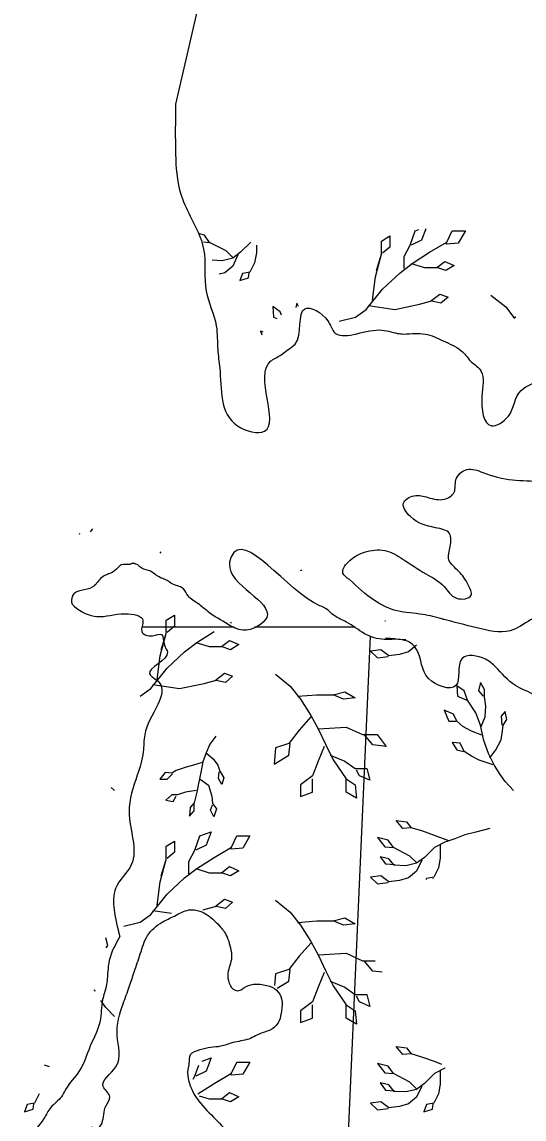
# Model space of a CAD drawing. Extents: x 380424 to 701066, y 1117407 to 1412949.
# Drawn here: x 528138 to 530314, y 1270841 to 1275597 of the extents above; entities that cross this region are included whole.
import ezdxf

# ---------------------------------------------------------------- set-up
doc = ezdxf.new("R2010")
doc.units = 0
for name, color, linetype in [('Cities Incorporated Area', 7, 'Continuous'), ('Islands', 7, 'Continuous'), ('Mangroves', 7, 'Continuous'), ('Narrow Canals', 7, 'Continuous'), ('Section Lines', 7, 'Continuous')]:
    doc.layers.add(name, color=color, linetype=linetype)

msp = doc.modelspace()

# ---------------------------------------------------------------- linework, layer by layer
at = {"layer": 'Cities Incorporated Area'}
msp.add_line((529015.1, 1276153.4), (528804, 1275240.5), dxfattribs=at)
for points in [[(528804, 1275240.5), (528804, 1275024.1), (528825.1, 1274855.3), (528867.3, 1274755), (528925.4, 1274612.5), (528936.4, 1274429.5), (528980.5, 1274279.3), (528986.4, 1274176.2), (528995.2, 1274096.7), (529071.8, 1273846.4), (529189.5, 1273822.9), (529216, 1274126.2), (529260.1, 1274152.7), (529286.6, 1274173.3), (529321.9, 1274199.8), (529363.4, 1274354), (529463.7, 1274301.2), (529490, 1274253.7), (529686.9, 1274261.6), (529766.3, 1274246.9), (529792.8, 1274244), (529842.9, 1274246.9), (529925.3, 1274232.2), (529963.5, 1274214.5), (530040, 1274173.3), (530081.3, 1274126.2)], [(530081.3, 1274126.2), (530128.3, 1274082), (530131.3, 1273973.1), (530172.5, 1273846.4), (530246.1, 1273887.7), (530302, 1273999.6), (530466.8, 1274023.1), (530445.2, 1273958.2), (530387.3, 1273882), (530378.5, 1273852.5), (530390.3, 1273829), (530402.1, 1273790.7), (530443.3, 1273734.8), (530590.4, 1273799.5), (530761.1, 1273879), (530890.6, 1273952.6), (531023.1, 1273932), (531143.7, 1273982.1), (531243.8, 1274008.6), (531393.9, 1274041), (531491, 1274058.6), (531570.5, 1274061.6), (531597, 1274052.8), (531627.2, 1274032.1), (531629.2, 1274002.1), (531631.1, 1273923.7), (531458.7, 1273799.5), (531661.7, 1273776), (531882.5, 1273799.5), (532014.9, 1273837.8), (532167.6, 1273908.7), (532302.3, 1273959), (532435.1, 1274003.9), (532517.7, 1274029.1)], [(531189.2, 1272818.4), (531268.4, 1272760.3), (531305.3, 1272744.5), (531326.4, 1272718.1), (531363.4, 1272665.3), (531405.6, 1272617.8), (531447.8, 1272575.6), (531479.5, 1272522.8), (531500.6, 1272485.9), (531511.1, 1272422.6), (531500.6, 1272359.2), (531458.4, 1272322.3), (531442.5, 1272301.2), (531416.1, 1272285.4), (531368.6, 1272285.4), (531331.7, 1272290.6), (531289.5, 1272306.5), (531242, 1272327.6), (531236.7, 1272348.7), (531220.9, 1272369.8), (531173.4, 1272406.7), (531089, 1272449), (531005.5, 1272464.6), (530884.5, 1272484.8), (530776.3, 1272519.6), (530728.6, 1272534.3), (530671.8, 1272523.3), (530528.6, 1272548.6), (530432.7, 1272619.3), (530362.1, 1272677.4), (530276.3, 1272720.3), (530190.5, 1272801.1), (530147.6, 1272833.9), (530044.1, 1272836.4), (530018.9, 1272720.3), (529900.3, 1272750.6), (529849.8, 1272874.3), (529829.6, 1272899.6), (529776.6, 1272919.8), (529708.5, 1272919.8), (529622.7, 1272945), (529544.5, 1272995.5), (529491.5, 1273023.3), (529451.1, 1273056.1), (529428.4, 1273066.2), (529044.8, 1273278.3), (529037.2, 1273248), (529198.7, 1273015.7), (529095.3, 1272960.2), (529032.2, 1272985.4), (528943.9, 1273040.9), (528903.5, 1273073.8), (528858.1, 1273109.1), (528837.9, 1273139.4), (528820.2, 1273149.5), (528792.5, 1273159.6), (528758.4, 1273179.7), (528738.2, 1273187.8), (528716.6, 1273201.3), (528686.9, 1273218.9), (528649.2, 1273235), (528637.1, 1273244.5), (528635.7, 1273244.5), (528626.3, 1273248.5), (528614.1, 1273248.5), (528611.4, 1273247.2), (528600.7, 1273244.5), (528568.3, 1273243.1), (528552.1, 1273228.3), (528548.1, 1273224.2), (528518.4, 1273205.4), (528500.9, 1273198.6), (528479.3, 1273183.8), (528442.9, 1273146), (528358, 1273111), (528354, 1273096.1), (528354, 1273077.2), (528364.7, 1273063.7), (528463.2, 1273019.2), (528585.8, 1273031.4), (528662.7, 1273000.4), (528657.3, 1272954.5), (528704.5, 1272935.6), (528743.6, 1272941), (528755.7, 1272895.2), (528769.2, 1272864.1), (528691.3, 1272770.6), (528733.3, 1272733.4), (528726.8, 1272637.9), (528670.2, 1272507), (528663.8, 1272432.6), (528637.9, 1272331.1), (528602.4, 1272172.6), (528612.1, 1271943.4), (528544.2, 1271840.2), (528537.7, 1271749.7), (528561.9, 1271631.6)], [(528561.9, 1271631.6), (528516.7, 1271528.1), (528510.1, 1271481), (528503.4, 1271416.4), (528487.8, 1271358.5), (528476.7, 1271264.8), (528434.4, 1271157.8), (528387.6, 1271050.8), (528327.4, 1270968.4), (528309.6, 1270937.2), (528262.8, 1270890.4), (528233.8, 1270843.5), (528169.2, 1270747.7), (528196, 1270542.6), (528271.7, 1270564.9), (528376.4, 1270671.9), (528392, 1270700.9), (528397.7, 1270723.3), (528438.8, 1270805.7), (528466.3, 1270802.5), (528492.7, 1270860.5), (528501.2, 1270897), (528519, 1270937.2), (528490.1, 1270981.7), (528545.5, 1271066.4), (528550.7, 1271203.6), (528577.1, 1271340.8), (528603.5, 1271414.6), (528624.6, 1271478), (528651, 1271557.1), (528682.7, 1271636.3), (528746, 1271694.3), (528798.8, 1271720.7), (528862.1, 1271747.1), (528909.6, 1271741.8), (528941.2, 1271726), (528972.9, 1271699.6), (528999.3, 1271673.2), (529015.1, 1271652.1), (529030.9, 1271620.4), (529041.5, 1271583.5), (529046.8, 1271541.3), (529030.9, 1271472.7), (529036.2, 1271430.5), (529062.6, 1271398.8), (529083.7, 1271398.8), (529099.5, 1271409.4), (529141.8, 1271425.2), (529199.8, 1271419.9), (529242, 1271398.8), (529263.1, 1271361.9), (529263.1, 1271309.1), (529252.6, 1271266.9), (529220.9, 1271229.9), (529178.7, 1271214.1), (529120.7, 1271187.7), (529052.1, 1271171.9), (528999.3, 1271156.1), (528957.1, 1271150.8), (528909.6, 1271140.2), (528867.4, 1271119.1), (528862.1, 1271082.2), (528856.8, 1271055.8), (528862.1, 1271003), (528883.2, 1270950.3), (528904.3, 1270918.6), (528978.2, 1270839.4), (529041.5, 1270770.8), (529152.3, 1270675.9), (529242, 1270602), (529257.9, 1270543.9), (529257.9, 1270512.3), (529231.5, 1270422.6), (529194.5, 1270348.7), (529162.9, 1270311.7), (529115.4, 1270237.9), (529094.3, 1270190.4), (529073.2, 1270153.4), (529067.9, 1270116.5), (529078.4, 1270090.1), (529104.8, 1270063.7), (529136.5, 1270032.1), (529173.4, 1269995.1), (529199.8, 1269958.2), (529220.9, 1269931.8), (529273.7, 1269852.6), (529305.4, 1269784), (529310.6, 1269704.9), (529257.9, 1269578.2), (529205.1, 1269499.1), (529189.3, 1269430.5), (529194.5, 1269383), (529215.6, 1269361.9), (529247.3, 1269303.8), (529279, 1269277.4), (529279, 1269208.8), (529268.4, 1269161.3)]]:
    msp.add_spline(points, degree=3, dxfattribs=at)
at = {"layer": 'Islands'}
for p, q in [((529557.1, 1273179.8), (529557.1, 1273179.6)), ((529960.8, 1273007.9), (529963.4, 1273008.1))]:
    msp.add_line(p, q, dxfattribs=at)
for points in [[(529557.1, 1273179.6), (529529.3, 1273207.4), (529559.6, 1273262.9), (529622.7, 1273298.2), (529711, 1273305.8), (529789.2, 1273268), (529887.7, 1273204.8), (529968.4, 1273149.3), (530021.4, 1273098.8), (530084.5, 1273111.4), (530071.9, 1273156.9), (530031.5, 1273214.9), (529988.6, 1273265.4), (529993.7, 1273323.5), (529991.1, 1273379), (529930.6, 1273404.3), (529822.1, 1273452.3), (529791.8, 1273510.3), (529837.2, 1273543.1), (529897.8, 1273535.6), (529968.4, 1273528), (530011.3, 1273558.3), (530018.9, 1273611.3), (530066.8, 1273656.8), (530135, 1273644.1), (530263.7, 1273611.3), (530389.8, 1273601.2), (530455.5, 1273568.4), (530475.6, 1273485.1), (530495.8, 1273381.6), (530498.4, 1273257.9), (530465.5, 1273119), (530415.1, 1273055.9), (530341.9, 1273005.4), (530253.6, 1272957.4), (530109.7, 1272970), (529960.8, 1273007.9)], [(529963.4, 1273008.1), (529875, 1273028.3), (529764, 1273043.5), (529665.6, 1273088.9), (529557.1, 1273179.8)]]:
    msp.add_spline(points, degree=3, dxfattribs=at)
at = {"layer": 'Mangroves'}
for p, q in [((529674.7, 1274518.8), (529696.8, 1274589.7)), ((528741.3, 1271895.4), (528763.5, 1271966.2))]:
    msp.add_line(p, q, dxfattribs=at)
for points in [[(528928.6, 1274673), (528907.7, 1274678.2)], [(528951.4, 1274641.5), (528928.6, 1274673)], [(529696.8, 1274647.2), (529732.3, 1274669.4)], [(529732.3, 1274669.4), (529732.3, 1274620.7)], [(529820.8, 1274629.5), (529842.9, 1274691.5)], [(529842.9, 1274691.5), (529858.7, 1274697.2)], [(529888.2, 1274700.4), (529869.5, 1274651.6)], [(529980.1, 1274642.8), (530002.3, 1274691.5)], [(530002.3, 1274691.5), (530059.8, 1274691.5)], [(530059.8, 1274691.5), (530028.8, 1274638.4)], [(528924.5, 1274643.6), (528951.4, 1274641.5)], [(529022.9, 1274604.3), (528951.4, 1274641.5)], [(529128.8, 1274641.5), (529085.9, 1274598.6)], [(529130.4, 1274642.3), (529128.8, 1274641.5)], [(529154.5, 1274629.6), (529154.5, 1274595.7)], [(529696.8, 1274589.7), (529696.8, 1274647.2)], [(529732.3, 1274620.7), (529701.3, 1274594.1)], [(529794.2, 1274580.8), (529820.8, 1274629.5)], [(529869.5, 1274651.6), (529825.2, 1274629.5)], [(529904.9, 1274598.5), (529980.1, 1274642.8)], [(529980.1, 1274633.9), (529975.8, 1274637.9)], [(530028.8, 1274638.4), (529980.1, 1274633.9)], [(529051.5, 1274572.9), (529005.8, 1274561.4)], [(529051.5, 1274575.7), (529022.9, 1274604.3)], [(529085.9, 1274598.6), (529051.5, 1274572.9)], [(529074.4, 1274587.2), (529051.5, 1274538.5)], [(529154.5, 1274595.7), (529145.9, 1274552.8)], [(529670.3, 1274492.3), (529696.8, 1274589.7)], [(529794.2, 1274527.7), (529794.2, 1274580.8)], [(529829.6, 1274549.8), (529904.9, 1274598.5)], [(529005.8, 1274561.4), (528963.2, 1274563.8)], [(529051.5, 1274538.5), (529017.2, 1274509.9)], [(529145.9, 1274552.8), (529125.9, 1274512.8)], [(529776.5, 1274510), (529829.6, 1274549.8)], [(529825.2, 1274549.8), (529882.8, 1274532.1), (529935.9, 1274532.1), (529971.3, 1274558.7), (530011.1, 1274541), (529975.7, 1274518.9), (529935.9, 1274532.1)], [(529017.2, 1274509.9), (528992.7, 1274502.9)], [(529094.5, 1274507.1), (529083, 1274475.6)], [(529083, 1274475.6), (529120.2, 1274487)], [(529125.9, 1274512.8), (529094.5, 1274507.1)], [(529120.2, 1274487), (529123.1, 1274509.9)], [(529657, 1274390.5), (529670.3, 1274492.3)], [(529701.3, 1274439.2), (529776.5, 1274510)], [(529630.4, 1274350.6), (529701.3, 1274439.2)], [(529329, 1274377.2), (529324.9, 1274359.5)], [(529336.4, 1274363.7), (529329, 1274377.2)], [(529639.3, 1274368.3), (529754.4, 1274350.6), (529860.6, 1274372.8), (529909.3, 1274386.1), (529949.2, 1274417), (529984.6, 1274403.8), (529953.6, 1274377.2), (529913.7, 1274386.1)], [(530170.5, 1274412.7), (530234.4, 1274361.6)], [(529257.5, 1274340.1), (529226, 1274362.9)], [(529226, 1274362.9), (529228.9, 1274317.2)], [(529262.7, 1274325.4), (529257.5, 1274340.1)], [(529584, 1274317.4), (529630.4, 1274350.6)], [(530234.4, 1274361.6), (530273.1, 1274311.8)], [(529228.9, 1274317.2), (529242.2, 1274311.5)], [(529513.1, 1274299.7), (529584, 1274317.4)], [(530266.4, 1274316.8), (530277.9, 1274317.7)], [(529183.8, 1274251.9), (529171.7, 1274257.1)], [(529171.7, 1274257.1), (529178.3, 1274241)], [(529886.4, 1274109.5), (529886.4, 1274109.4)], [(528389.9, 1273376.3), (528386.8, 1273377.8)], [(528435.5, 1273386.9), (528444.7, 1273399.4)], [(528739.7, 1273299.5), (528735.7, 1273294.4)], [(529345.8, 1273218.9), (529352.4, 1273221.4)], [(528763.5, 1273003.8), (528798.9, 1273025.9)], [(528763.5, 1272946.2), (528763.5, 1273003.8)], [(528798.9, 1273025.9), (528798.9, 1272977.2)], [(529710.9, 1273000.9), (529713.1, 1273000.8)], [(528798.9, 1272977.2), (528767.9, 1272950.7)], [(528896.3, 1272906.4), (528971.5, 1272955.1)], [(529046.8, 1272990.5), (529042.5, 1272994.4)], [(528736.9, 1272848.8), (528763.5, 1272946.2)], [(528741.3, 1272875.4), (528763.5, 1272946.2)], [(528843.2, 1272866.5), (528896.3, 1272906.4)], [(528891.8, 1272906.4), (528949.4, 1272888.7), (529002.5, 1272888.7), (529037.9, 1272915.2), (529077.8, 1272897.5), (529042.3, 1272875.4), (529002.5, 1272888.7)], [(529713.7, 1272926.6), (529753.8, 1272923.7)], [(529802.4, 1272918), (529750.9, 1272920.8)], [(528767.9, 1272795.7), (528843.2, 1272866.5)], [(529693.7, 1272875.1), (529648, 1272869.4)], [(529648, 1272869.4), (529679.4, 1272840.8)], [(529728, 1272849.3), (529693.7, 1272875.1)], [(529773.8, 1272855.1), (529728, 1272849.3)], [(529813.9, 1272866.5), (529773.8, 1272855.1)], [(529848.2, 1272895.1), (529813.9, 1272866.5)], [(528723.6, 1272747), (528736.9, 1272848.8)], [(529679.4, 1272840.8), (529725.2, 1272846.5)], [(528697.1, 1272707.2), (528767.9, 1272795.7)], [(528705.9, 1272724.9), (528821, 1272707.2), (528927.3, 1272729.3), (528975.9, 1272742.6), (529015.8, 1272773.6), (529051.2, 1272760.3), (529020.2, 1272733.8), (528980.4, 1272742.6)], [(529237.2, 1272769.2), (529301.1, 1272718.1), (529345.8, 1272660.6), (529390.5, 1272590.3), (529422.5, 1272532.8), (529454.4, 1272462.5), (529486.4, 1272398.6), (529543.9, 1272315.6), (529582.2, 1272290), (529588.6, 1272232.5), (529543.9, 1272258.1), (529543.9, 1272315.6)], [(530268.7, 1272264.7), (530231.8, 1272304), (530210.7, 1272334.1), (530185.7, 1272373.4), (530160, 1272424.9), (530139.9, 1272482.1), (530125.6, 1272547.9), (530105.6, 1272602.2), (530068.4, 1272656.6), (530054.1, 1272696.6), (530022.7, 1272719.5), (530025.5, 1272673.7), (530065.6, 1272656.6)], [(530128.5, 1272542.2), (530145.7, 1272585.1), (530148.5, 1272630.8), (530142.8, 1272670.9), (530142.8, 1272702.3), (530125.6, 1272733.8), (530117.1, 1272696.6), (530137.1, 1272673.7)], [(528650.1, 1272673.9), (528650.6, 1272674)], [(528650.6, 1272674), (528697.1, 1272707.2)], [(529333, 1272673.4), (529416.1, 1272679.8), (529486.4, 1272679.8), (529537.5, 1272692.6), (529582.2, 1272667), (529531.1, 1272660.6), (529486.4, 1272679.8)], [(529390.5, 1272583.9), (529339.4, 1272526.4), (529294.7, 1272468.9), (529237.2, 1272449.7), (529230.8, 1272379.5), (529294.7, 1272417.8), (529301.1, 1272468.9)], [(530131.4, 1272505), (530085.6, 1272522.1), (530048.4, 1272542.2), (530022.7, 1272565), (530008.4, 1272596.5), (529968.3, 1272613.7), (529988.3, 1272565), (530019.8, 1272565)], [(530165.5, 1272406.9), (530191.4, 1272442), (530214.3, 1272485), (530221, 1272523.7), (530222.9, 1272547.9), (530240.1, 1272573.6), (530231.5, 1272607.9), (530214.3, 1272587.9), (530217.2, 1272547.9)], [(529422.5, 1272532.8), (529543.9, 1272539.2), (529614.1, 1272507.3), (529678, 1272507.3), (529716.4, 1272456.1), (529658.9, 1272462.5), (529620.5, 1272507.3)], [(528978.8, 1272500.4), (528953, 1272466), (528935.9, 1272428.9), (528921.6, 1272388.8), (528913, 1272343), (528904.2, 1272303.3), (528895.8, 1272257.2), (528884.4, 1272211.5), (528867.2, 1272191.4), (528864.4, 1272154.3), (528884.4, 1272177.1), (528884.4, 1272211.5)], [(529448, 1272456.1), (529422.5, 1272392.2), (529396.9, 1272328.3), (529345.8, 1272290), (529345.8, 1272238.9), (529396.9, 1272258.1), (529396.9, 1272315.6)], [(530180, 1272376.3), (530145.7, 1272387.7), (530119.9, 1272396.3), (530085.6, 1272413.4), (530054.1, 1272433.5), (530037, 1272470.6), (530002.6, 1272473.5), (530022.7, 1272442), (530051.3, 1272433.5)], [(528918.7, 1272386), (528881.5, 1272374.5), (528850.1, 1272365.9), (528807.2, 1272351.6), (528787.1, 1272340.2), (528758.5, 1272343), (528735.7, 1272314.4), (528767.1, 1272314.4), (528790, 1272337.3)], [(528938.7, 1272426), (528967.3, 1272403.1), (528987.4, 1272374.5), (528995.9, 1272348.8), (529013.1, 1272320.2), (529004.5, 1272291.6), (528990.2, 1272317.3), (528993.1, 1272345.9)], [(529473.6, 1272417.8), (529537.5, 1272392.2), (529582.2, 1272360.3), (529633.3, 1272360.3), (529646.1, 1272309.2), (529601.4, 1272328.3), (529588.6, 1272353.9)], [(528910.1, 1272314.4), (528947.3, 1272288.7), (528961.6, 1272240.1), (528964.5, 1272208.6), (528981.6, 1272185.7), (528970.2, 1272151.4), (528955.9, 1272180), (528964.5, 1272202.9)], [(528538.7, 1272264.7), (528525.5, 1272278.7)], [(528893, 1272265.8), (528847.2, 1272257.2), (528812.9, 1272245.8), (528787.1, 1272245.8), (528761.4, 1272222.9), (528792.9, 1272217.2), (528807.2, 1272240.1)], [(530165.7, 1272101), (530105.6, 1272083.9), (530057, 1272072.4), (530014.1, 1272055.3), (529971.2, 1272041), (529925.4, 1272018.1), (529882.5, 1271975.2), (529848.2, 1271949.4), (529802.4, 1271938), (529750.9, 1271940.8), (529728, 1271969.4), (529690.9, 1271978), (529713.7, 1271946.6), (529753.8, 1271943.7)], [(529988.3, 1272046.7), (529925.4, 1272069.6), (529871.1, 1272089.6), (529825.3, 1272103.9), (529788.1, 1272101), (529759.5, 1272135.3), (529805.3, 1272129.6), (529825.3, 1272103.9)], [(528723.6, 1271767), (528736.9, 1271868.8), (528763.5, 1271966.2), (528763.5, 1272023.8), (528798.9, 1272045.9), (528798.9, 1271997.2), (528767.9, 1271970.6)], [(528860.9, 1271904.2), (528860.9, 1271957.4), (528887.4, 1272006.1), (528909.6, 1272068), (528958.2, 1272085.7), (528936.1, 1272028.2), (528891.8, 1272006.1)], [(529046.8, 1272019.3), (529068.9, 1272068)], [(529068.9, 1272068), (529126.4, 1272068)], [(529126.4, 1272068), (529095.5, 1272014.9)], [(529848.2, 1271952.3), (529819.6, 1271980.9), (529748.1, 1272018.1), (529725.2, 1272049.5), (529679.4, 1272061), (529710.9, 1272020.9), (529748.1, 1272018.1)], [(528971.5, 1271975.1), (529046.8, 1272019.3)], [(529046.8, 1272010.5), (529042.5, 1272014.4)], [(529095.5, 1272014.9), (529046.8, 1272010.5)], [(529951.1, 1272029.5), (529951.2, 1271972.3)], [(528896.3, 1271926.4), (528971.5, 1271975.1)], [(529871.1, 1271963.7), (529848.2, 1271915.1)], [(529951.2, 1271972.3), (529942.6, 1271929.4)], [(528843.2, 1271886.5), (528896.3, 1271926.4)], [(528891.8, 1271926.4), (528949.4, 1271908.7), (529002.5, 1271908.7), (529037.9, 1271935.2), (529077.8, 1271917.5), (529042.3, 1271895.4), (529002.5, 1271908.7)], [(529848.2, 1271915.1), (529813.9, 1271886.5)], [(529942.6, 1271929.4), (529922.5, 1271889.4)], [(528767.9, 1271815.7), (528843.2, 1271886.5)], [(529693.7, 1271895.1), (529648, 1271889.3)], [(529648, 1271889.3), (529679.4, 1271860.7)], [(529679.4, 1271860.7), (529725.2, 1271866.5)], [(529728, 1271869.3), (529693.7, 1271895.1)], [(529773.8, 1271875), (529728, 1271869.3)], [(529813.9, 1271886.5), (529773.8, 1271875)], [(529891.1, 1271883.6), (529888.8, 1271877.2)], [(529922.5, 1271889.4), (529891.1, 1271883.6)], [(529919.3, 1271883.3), (529919.7, 1271886.5)], [(528697.1, 1271727.2), (528767.9, 1271815.7)], [(528927.3, 1271749.3), (528975.9, 1271762.6)], [(528975.9, 1271762.6), (529015.8, 1271793.6)], [(529020.2, 1271753.8), (528980.4, 1271762.6)], [(529015.8, 1271793.6), (529051.2, 1271780.3)], [(529051.2, 1271780.3), (529020.2, 1271753.8)], [(529237.2, 1271789.2), (529301.1, 1271738.1)], [(528650.6, 1271694), (528697.1, 1271727.2)], [(528705.9, 1271744.9), (528786, 1271732.6)], [(528921.4, 1271748.1), (528927.3, 1271749.3)], [(529301.1, 1271738.1), (529345.8, 1271680.6)], [(528579.8, 1271676.3), (528650.6, 1271694)], [(529333, 1271693.4), (529416.1, 1271699.8), (529486.4, 1271699.8), (529537.5, 1271712.6), (529582.2, 1271687), (529531.1, 1271680.6), (529486.4, 1271699.8)], [(529345.8, 1271680.6), (529390.5, 1271610.3)], [(528510.1, 1271593.6), (528502, 1271625.9)], [(528503, 1271583), (528510.1, 1271593.6)], [(529390.5, 1271603.9), (529339.4, 1271546.4)], [(529390.5, 1271610.3), (529422.5, 1271552.8)], [(529339.4, 1271546.4), (529294.7, 1271488.9)], [(529422.5, 1271552.8), (529543.9, 1271559.2)], [(529422.5, 1271552.8), (529454.4, 1271482.5)], [(529543.9, 1271559.2), (529614.1, 1271527.2)], [(529614.1, 1271527.2), (529669.2, 1271527.2)], [(529658.9, 1271482.5), (529620.5, 1271527.2)], [(529294.7, 1271488.9), (529237.2, 1271469.7)], [(529294.7, 1271437.8), (529301.1, 1271488.9)], [(529448, 1271476.1), (529422.5, 1271412.2), (529396.9, 1271348.3), (529345.8, 1271310), (529345.8, 1271258.9), (529396.9, 1271278), (529396.9, 1271335.6)], [(529454.4, 1271482.5), (529486.4, 1271418.6)], [(529699.8, 1271478), (529658.9, 1271482.5)], [(529237.2, 1271469.7), (529232.7, 1271420.2)], [(529244.9, 1271407.9), (529294.7, 1271437.8)], [(529473.6, 1271437.8), (529537.5, 1271412.2), (529582.2, 1271380.3), (529633.3, 1271380.3), (529646.1, 1271329.2), (529601.4, 1271348.3), (529588.6, 1271373.9)], [(528450, 1271396.2), (528449.7, 1271396.3)], [(528455.7, 1271393.4), (528452, 1271400.9)], [(529486.4, 1271418.6), (529543.9, 1271335.6)], [(528501.8, 1271324), (528480.7, 1271354.1)], [(529543.9, 1271335.6), (529582.2, 1271310)], [(529543.9, 1271278), (529543.9, 1271335.6)], [(528538.7, 1271284.7), (528501.8, 1271324)], [(529582.2, 1271310), (529588.6, 1271252.5)], [(529588.6, 1271252.5), (529543.9, 1271278)], [(529788.1, 1271121), (529759.5, 1271155.3)], [(529759.5, 1271155.3), (529805.3, 1271149.6)], [(529805.3, 1271149.6), (529825.3, 1271123.9)], [(528918.9, 1271091.4), (528958.2, 1271105.7)], [(528958.2, 1271105.7), (528936.1, 1271048.2)], [(529825.3, 1271123.9), (529788.1, 1271121)], [(529871.1, 1271109.6), (529825.3, 1271123.9)], [(529925.4, 1271089.5), (529871.1, 1271109.6)], [(528258.3, 1271066.7), (528235.5, 1271074.9)], [(528887.4, 1271026.1), (528904.8, 1271074.8)], [(528936.1, 1271048.2), (528891.8, 1271026.1)], [(529046.8, 1271039.3), (529068.9, 1271088)], [(529068.9, 1271088), (529126.4, 1271088)], [(529126.4, 1271088), (529095.5, 1271034.9)], [(529848.2, 1270972.3), (529819.6, 1271000.9), (529748.1, 1271038.1), (529725.2, 1271069.5), (529679.4, 1271081), (529710.9, 1271040.9), (529748.1, 1271038.1)], [(529951.2, 1271049.5), (529951.2, 1270992.3), (529942.6, 1270949.4), (529922.5, 1270909.3), (529891.1, 1270903.6), (529879.6, 1270872.2), (529916.8, 1270883.6), (529919.7, 1270906.5)], [(529957.5, 1271077.9), (529925.4, 1271089.5)], [(529971.2, 1271060.9), (529925.4, 1271038.1)], [(529971.7, 1271061.1), (529971.2, 1271060.9)], [(528880.3, 1271013), (528887.4, 1271026.1)], [(528971.5, 1270995.1), (529046.8, 1271039.3)], [(529046.8, 1271030.5), (529042.5, 1271034.4)], [(529095.5, 1271034.9), (529046.8, 1271030.5)], [(529925.4, 1271038.1), (529882.5, 1270995.2)], [(528900.9, 1270949.4), (528971.5, 1270995.1)], [(529002.5, 1270928.7), (529037.9, 1270955.2)], [(529037.9, 1270955.2), (529077.8, 1270937.5)], [(529871.1, 1270983.7), (529848.2, 1270935.1), (529813.9, 1270906.5), (529773.8, 1270895), (529728, 1270889.3), (529693.7, 1270915.1), (529648, 1270909.3), (529679.4, 1270880.7), (529725.2, 1270886.5)], [(529728, 1270989.4), (529690.9, 1270998)], [(529690.9, 1270998), (529713.7, 1270966.6)], [(529713.7, 1270966.6), (529753.8, 1270963.7)], [(529750.9, 1270960.8), (529728, 1270989.4)], [(529802.4, 1270958), (529750.9, 1270960.8)], [(529848.2, 1270969.4), (529802.4, 1270958)], [(529882.5, 1270995.2), (529848.2, 1270969.4)], [(528192.6, 1270909.3), (528161.1, 1270903.6)], [(528186.8, 1270883.6), (528189.7, 1270906.5)], [(528212.6, 1270949.4), (528192.6, 1270909.3)], [(528906.2, 1270942), (528949.4, 1270928.7)], [(528949.4, 1270928.7), (529002.5, 1270928.7)], [(529042.3, 1270915.4), (529002.5, 1270928.7)], [(529077.8, 1270937.5), (529042.3, 1270915.4)], [(528161.1, 1270903.6), (528149.6, 1270872.1)], [(528149.6, 1270872.1), (528186.8, 1270883.6)]]:
    msp.add_lwpolyline(points, dxfattribs=at)
at = {"layer": 'Narrow Canals'}
msp.add_lwpolyline([(529646.5, 1272934.5), (529495, 1269507), (531727.8, 1269596.8)], dxfattribs=at)
at = {"layer": 'Section Lines'}
for points in [[(529053.7, 1272973.8), (528658.1, 1272973.9)], [(529578.1, 1272973.6), (529146.6, 1272973.8)]]:
    msp.add_lwpolyline(points, dxfattribs=at)

doc.saveas('drawing.dxf')
